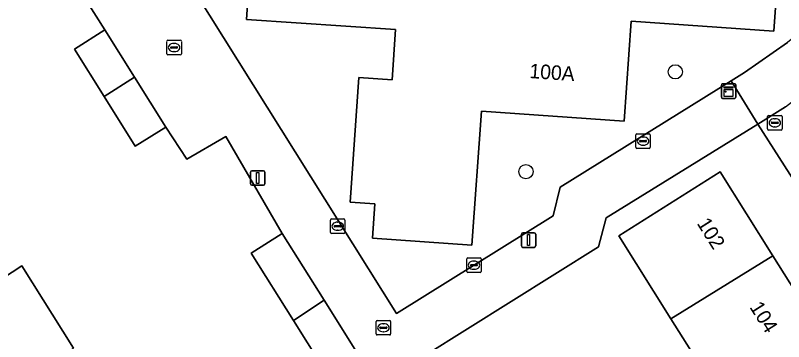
# Model space of a CAD drawing. Extents: x 158455 to 159797, y 387218 to 388672.
# Drawn here: x 158888.2 to 158941.2, y 387971.1 to 387993.6 of the extents above; entities that cross this region are included whole.
import ezdxf

# ---------------------------------------------------------------- set-up
doc = ezdxf.new("R2010")
doc.units = 0
for name, color, linetype in [('IMGEO_Boom', 7, 'Continuous'), ('IMGEO_Brandkraan', 7, 'Continuous'), ('IMGEO_Erf', 7, 'Continuous'), ('IMGEO_Kast', 7, 'Continuous'), ('IMGEO_Kolk', 7, 'Continuous'), ('IMGEO_Lichtmast', 7, 'Continuous'), ('IMGEO_Pand', 7, 'Continuous'), ('IMGEO_Pand_nummerreeks', 7, 'Continuous'), ('IMGEO_Rioolput', 7, 'Continuous'), ('IMGEO_Voetpad_open', 7, 'Continuous')]:
    doc.layers.add(name, color=color, linetype=linetype)

msp = doc.modelspace()

# ---------------------------------------------------------------- linework, layer by layer
at = {"layer": 'IMGEO_Boom'}
for centre in [(158933.745, 387989.713), (158923.436, 387982.83)]:
    msp.add_circle(centre, 0.489, dxfattribs=at)
at = {"layer": 'IMGEO_Brandkraan'}
for p, q in [((158940.119, 387985.773), (158940.119, 387986.625)), ((158940.194, 387986.699), (158941.046, 387986.699)), ((158941.12, 387986.625), (158941.12, 387985.773)), ((158940.378, 387986.193), (158940.378, 387986.205)), ((158940.816, 387986.156), (158940.418, 387986.156)), ((158940.421, 387986.242), (158940.819, 387986.242)), ((158940.607, 387986.479), (158940.632, 387986.479)), ((158940.862, 387986.205), (158940.862, 387986.193)), ((158941.046, 387985.699), (158940.194, 387985.699)), ((158940.63, 387985.919), (158940.605, 387985.919))]:
    msp.add_line(p, q, dxfattribs=at)
for points in [[(158940.119, 387985.773), (158940.119, 387986.625)], [(158940.194, 387986.699), (158941.046, 387986.699)], [(158941.12, 387986.625), (158941.12, 387985.773)], [(158941.046, 387985.699), (158940.194, 387985.699)]]:
    msp.add_lwpolyline(points, dxfattribs=at)
for centre, radius, start, end in [((158940.196, 387986.623), 0.0765, 91.552, 178.448), ((158940.196, 387986.623), 0.0765, 91.552, 178.448), ((158941.044, 387986.623), 0.0765, 1.552, 88.448), ((158941.044, 387986.623), 0.0765, 1.552, 88.448), ((158940.418, 387986.202), 0.0403, 85.8775, 175.7526), ((158940.415, 387986.192), 0.0366, 178.938, 274.7102), ((158940.819, 387986.199), 0.043, 264.8664, 352.4533), ((158940.823, 387986.204), 0.0386, 1.7309, 96.639), ((158940.196, 387985.775), 0.0765, 181.552, 268.448), ((158940.196, 387985.775), 0.0765, 181.552, 268.448), ((158941.044, 387985.775), 0.0765, 271.552, 358.448), ((158941.044, 387985.775), 0.0765, 271.552, 358.448)]:
    msp.add_arc(centre, radius, start, end, dxfattribs=at)
for centre, major_axis, ratio, start_param, end_param in [((158940.606, 387986.199), (-0.387, 0.002), 0.722429, 4.712389, 7.853982), ((158940.631, 387986.199), (-0.39, 0.002), 0.717154, 1.570796, 4.712389)]:
    msp.add_ellipse(centre, major_axis=major_axis, ratio=ratio, start_param=start_param, end_param=end_param, dxfattribs=at)
at = {"layer": 'IMGEO_Erf'}
for points in [[(158874.564, 388036.954), (158897.608, 388000), (158914.5, 387973.053), (158925.327, 387979.79), (158925.797, 387981.749), (158937.598, 387989.083), (158938.534, 387989.665), (158941.494, 387991.74)], [(158941.076, 388000), (158940.548, 387992.522), (158930.7, 387993.216), (158930.212, 387986.301), (158920.363, 387986.994), (158919.711, 387977.752), (158912.847, 387978.235), (158913.013, 387980.612), (158911.292, 387980.733), (158911.896, 387989.317), (158914.194, 387989.155), (158914.423, 387992.637), (158904.135, 387993.314), (158904.584, 388000)], [(158910.4, 387967.771), (158907.386, 387972.569), (158904.47, 387977.213), (158906.617, 387978.561), (158902.712, 387985.252), (158900.033, 387983.695), (158898.566, 387985.908), (158896.468, 387984.59), (158894.323, 387988.005), (158892.263, 387991.286), (158894.361, 387992.604), (158891.49, 387997.153)], [(158958.396, 387956.555), (158939.442, 387986.116), (158928.985, 387979.648), (158928.454, 387977.65), (158916.379, 387970.112), (158917.768, 387967.816), (158919.787, 387969.084), (158921.972, 387965.607), (158924.133, 387962.166), (158922.44, 387961.103), (158924.062, 387958.977), (158922.547, 387958.037), (158929.607, 387946.657), (158930.753, 387947.382), (158933.043, 387943.51), (158937.45, 387946.222), (158938.638, 387944.292), (158945.566, 387948.585)], [(158941.925, 387954.365), (158938.353, 387960.033), (158934.787, 387965.694), (158937, 387967.041), (158936.91, 387967.184), (158933.445, 387972.685), (158929.847, 387978.396), (158936.851, 387982.809), (158940.491, 387977.032), (158944.123, 387971.266)], [(158886.619, 387975.018), (158888.641, 387976.332), (158892.208, 387970.653)]]:
    msp.add_lwpolyline(points, dxfattribs=at)
at = {"layer": 'IMGEO_Kast'}
for p, q in [((158936.929, 387987.96), (158936.929, 387988.801)), ((158936.929, 387988.801), (158936.929, 387987.96)), ((158937.004, 387988.885), (158937.845, 387988.885)), ((158937.845, 387988.885), (158937.004, 387988.885)), ((158937.929, 387988.81), (158937.929, 387987.969)), ((158937.929, 387987.969), (158937.929, 387988.81)), ((158937.854, 387987.885), (158937.013, 387987.885)), ((158937.013, 387987.885), (158937.854, 387987.885))]:
    msp.add_line(p, q, dxfattribs=at)
for points in [[(158937.124, 387988.675), (158937.724, 387988.675), (158937.724, 387988.59), (158937.124, 387988.59), (158937.124, 387988.675)], [(158937.124, 387988.5), (158937.724, 387988.5), (158937.724, 387988.011), (158937.124, 387988.011), (158937.124, 387988.5)]]:
    msp.add_lwpolyline(points, dxfattribs=at)
msp.add_circle((158937.208, 387988.349), 0.0377, dxfattribs=at)
for centre, start, end in [((158937.007, 387988.807), 92.4484, 184.2845), ((158937.007, 387988.807), 92.4484, 184.2845), ((158937.851, 387988.807), 2.4484, 94.2845), ((158937.851, 387988.807), 2.4484, 94.2845), ((158937.007, 387987.963), 182.4484, 274.2845), ((158937.007, 387987.963), 182.4484, 274.2845), ((158937.851, 387987.963), 272.4484, 4.2845), ((158937.851, 387987.963), 272.4484, 4.2845)]:
    msp.add_arc(centre, 0.0779, start, end, dxfattribs=at)
at = {"layer": 'IMGEO_Kolk'}
for p, q in [((158898.645, 387990.965), (158898.645, 387991.817)), ((158898.72, 387991.891), (158899.572, 387991.891)), ((158898.904, 387991.385), (158898.904, 387991.397)), ((158898.947, 387991.434), (158899.345, 387991.434)), ((158899.133, 387991.671), (158899.158, 387991.671)), ((158899.388, 387991.397), (158899.388, 387991.385)), ((158899.646, 387991.817), (158899.646, 387990.965)), ((158899.572, 387990.891), (158898.72, 387990.891)), ((158899.342, 387991.348), (158898.944, 387991.348)), ((158899.156, 387991.111), (158899.131, 387991.111)), ((158931.022, 387984.509), (158931.022, 387985.361)), ((158931.097, 387985.435), (158931.949, 387985.435)), ((158931.51, 387985.215), (158931.535, 387985.215)), ((158932.023, 387985.361), (158932.023, 387984.509)), ((158931.281, 387984.929), (158931.281, 387984.941)), ((158931.719, 387984.892), (158931.321, 387984.892)), ((158931.324, 387984.978), (158931.722, 387984.978)), ((158931.533, 387984.655), (158931.508, 387984.655)), ((158931.765, 387984.941), (158931.765, 387984.929)), ((158931.949, 387984.435), (158931.097, 387984.435)), ((158909.941, 387978.641), (158909.941, 387979.493)), ((158910.016, 387979.567), (158910.868, 387979.567)), ((158910.429, 387979.347), (158910.454, 387979.347)), ((158910.942, 387979.493), (158910.942, 387978.641)), ((158910.2, 387979.061), (158910.2, 387979.073)), ((158910.638, 387979.024), (158910.24, 387979.024)), ((158910.243, 387979.11), (158910.641, 387979.11)), ((158910.452, 387978.787), (158910.427, 387978.787)), ((158910.684, 387979.073), (158910.684, 387979.061)), ((158910.868, 387978.567), (158910.016, 387978.567)), ((158919.349, 387975.955), (158919.349, 387976.807)), ((158919.424, 387976.881), (158920.276, 387976.881)), ((158919.837, 387976.661), (158919.862, 387976.661)), ((158920.35, 387976.807), (158920.35, 387975.955)), ((158919.608, 387976.375), (158919.608, 387976.387)), ((158920.046, 387976.338), (158919.648, 387976.338)), ((158919.651, 387976.424), (158920.049, 387976.424)), ((158919.86, 387976.101), (158919.835, 387976.101)), ((158920.092, 387976.387), (158920.092, 387976.375)), ((158920.276, 387975.881), (158919.424, 387975.881))]:
    msp.add_line(p, q, dxfattribs=at)
for points in [[(158898.645, 387990.965), (158898.645, 387991.817)], [(158898.72, 387991.891), (158899.572, 387991.891)], [(158899.646, 387991.817), (158899.646, 387990.965)], [(158899.572, 387990.891), (158898.72, 387990.891)], [(158931.022, 387984.509), (158931.022, 387985.361)], [(158931.097, 387985.435), (158931.949, 387985.435)], [(158932.023, 387985.361), (158932.023, 387984.509)], [(158931.949, 387984.435), (158931.097, 387984.435)], [(158909.941, 387978.641), (158909.941, 387979.493)], [(158910.016, 387979.567), (158910.868, 387979.567)], [(158910.942, 387979.493), (158910.942, 387978.641)], [(158910.868, 387978.567), (158910.016, 387978.567)], [(158919.349, 387975.955), (158919.349, 387976.807)], [(158919.424, 387976.881), (158920.276, 387976.881)], [(158920.35, 387976.807), (158920.35, 387975.955)], [(158920.276, 387975.881), (158919.424, 387975.881)]]:
    msp.add_lwpolyline(points, dxfattribs=at)
for centre, radius, start, end in [((158898.722, 387991.815), 0.0765, 91.552, 178.448), ((158898.722, 387991.815), 0.0765, 91.552, 178.448), ((158898.944, 387991.394), 0.0403, 85.8775, 175.7526), ((158898.941, 387991.384), 0.0366, 178.938, 274.7102), ((158899.345, 387991.391), 0.043, 264.8664, 352.4533), ((158899.349, 387991.396), 0.0386, 1.7309, 96.639), ((158899.57, 387991.815), 0.0765, 1.552, 88.448), ((158899.57, 387991.815), 0.0765, 1.552, 88.448), ((158898.722, 387990.967), 0.0765, 181.552, 268.448), ((158898.722, 387990.967), 0.0765, 181.552, 268.448), ((158899.57, 387990.967), 0.0765, 271.552, 358.448), ((158899.57, 387990.967), 0.0765, 271.552, 358.448), ((158931.099, 387985.359), 0.0765, 91.552, 178.448), ((158931.099, 387985.359), 0.0765, 91.552, 178.448), ((158931.947, 387985.359), 0.0765, 1.552, 88.448), ((158931.947, 387985.359), 0.0765, 1.552, 88.448), ((158931.099, 387984.511), 0.0765, 181.552, 268.448), ((158931.099, 387984.511), 0.0765, 181.552, 268.448), ((158931.321, 387984.938), 0.0403, 85.8775, 175.7526), ((158931.318, 387984.928), 0.0366, 178.938, 274.7102), ((158931.722, 387984.935), 0.043, 264.8664, 352.4533), ((158931.726, 387984.94), 0.0386, 1.7309, 96.639), ((158931.947, 387984.511), 0.0765, 271.552, 358.448), ((158931.947, 387984.511), 0.0765, 271.552, 358.448), ((158910.018, 387979.491), 0.0765, 91.552, 178.448), ((158910.018, 387979.491), 0.0765, 91.552, 178.448), ((158910.866, 387979.491), 0.0765, 1.552, 88.448), ((158910.866, 387979.491), 0.0765, 1.552, 88.448), ((158910.24, 387979.07), 0.0403, 85.8775, 175.7526), ((158910.237, 387979.06), 0.0366, 178.938, 274.7102), ((158910.641, 387979.067), 0.043, 264.8664, 352.4533), ((158910.645, 387979.072), 0.0386, 1.7309, 96.639), ((158910.018, 387978.643), 0.0765, 181.552, 268.448), ((158910.018, 387978.643), 0.0765, 181.552, 268.448), ((158910.866, 387978.643), 0.0765, 271.552, 358.448), ((158910.866, 387978.643), 0.0765, 271.552, 358.448), ((158919.426, 387976.805), 0.0765, 91.552, 178.448), ((158919.426, 387976.805), 0.0765, 91.552, 178.448), ((158920.274, 387976.805), 0.0765, 1.552, 88.448), ((158920.274, 387976.805), 0.0765, 1.552, 88.448), ((158919.648, 387976.384), 0.0403, 85.8775, 175.7526), ((158919.645, 387976.374), 0.0366, 178.938, 274.7102), ((158920.049, 387976.381), 0.043, 264.8664, 352.4533), ((158920.053, 387976.386), 0.0386, 1.7309, 96.639), ((158919.426, 387975.957), 0.0765, 181.552, 268.448), ((158919.426, 387975.957), 0.0765, 181.552, 268.448), ((158920.274, 387975.957), 0.0765, 271.552, 358.448), ((158920.274, 387975.957), 0.0765, 271.552, 358.448)]:
    msp.add_arc(centre, radius, start, end, dxfattribs=at)
for centre, major_axis, ratio, start_param, end_param in [((158899.132, 387991.391), (-0.387, 0.002), 0.722429, 4.712389, 7.853982), ((158899.157, 387991.391), (-0.39, 0.002), 0.717154, 1.570796, 4.712389), ((158931.509, 387984.935), (-0.387, 0.002), 0.722429, 4.712389, 7.853982), ((158931.534, 387984.935), (-0.39, 0.002), 0.717154, 1.570796, 4.712389), ((158910.428, 387979.067), (-0.387, 0.002), 0.722429, 4.712389, 7.853982), ((158910.453, 387979.067), (-0.39, 0.002), 0.717154, 1.570796, 4.712389), ((158919.836, 387976.381), (-0.387, 0.002), 0.722429, 4.712389, 7.853982), ((158919.861, 387976.381), (-0.39, 0.002), 0.717154, 1.570796, 4.712389)]:
    msp.add_ellipse(centre, major_axis=major_axis, ratio=ratio, start_param=start_param, end_param=end_param, dxfattribs=at)
at = {"layer": 'IMGEO_Lichtmast'}
for p, q in [((158904.518, 387982.894), (158905.308, 387982.894)), ((158905.308, 387982.894), (158904.518, 387982.894)), ((158904.418, 387981.994), (158904.418, 387982.794)), ((158904.418, 387982.794), (158904.418, 387981.994)), ((158905.408, 387982.794), (158905.408, 387981.994)), ((158905.408, 387981.994), (158905.408, 387982.794)), ((158905.308, 387981.894), (158904.518, 387981.894)), ((158904.518, 387981.894), (158905.308, 387981.894)), ((158923.121, 387977.71), (158923.121, 387978.51)), ((158923.121, 387978.51), (158923.121, 387977.71)), ((158923.221, 387978.61), (158924.011, 387978.61)), ((158924.011, 387978.61), (158923.221, 387978.61)), ((158924.111, 387978.51), (158924.111, 387977.71)), ((158924.111, 387977.71), (158924.111, 387978.51)), ((158924.011, 387977.61), (158923.221, 387977.61)), ((158923.221, 387977.61), (158924.011, 387977.61))]:
    msp.add_line(p, q, dxfattribs=at)
for points in [[(158904.838, 387982.769), (158904.988, 387982.769), (158904.988, 387982.019), (158904.838, 387982.019), (158904.838, 387982.769)], [(158923.541, 387978.485), (158923.691, 387978.485), (158923.691, 387977.735), (158923.541, 387977.735), (158923.541, 387978.485)]]:
    msp.add_lwpolyline(points, dxfattribs=at)
for centre, start, end in [((158904.518, 387982.794), 90, 180), ((158904.518, 387982.794), 90, 180), ((158905.308, 387982.794), 0, 90), ((158905.308, 387982.794), 360, 90), ((158904.518, 387981.994), 180, 270), ((158904.518, 387981.994), 180, 270), ((158905.308, 387981.994), 270, 0), ((158905.308, 387981.994), 270, 0), ((158923.221, 387978.51), 90, 180), ((158923.221, 387978.51), 90, 180), ((158924.011, 387978.51), 0, 90), ((158924.011, 387978.51), 360, 90), ((158923.221, 387977.71), 180, 270), ((158923.221, 387977.71), 180, 270), ((158924.011, 387977.71), 270, 0), ((158924.011, 387977.71), 270, 0)]:
    msp.add_arc(centre, 0.1, start, end, dxfattribs=at)
at = {"layer": 'IMGEO_Pand'}
msp.add_lwpolyline([(158904.584, 388000), (158904.135, 387993.314), (158914.423, 387992.637), (158914.194, 387989.155), (158911.896, 387989.317), (158911.292, 387980.733), (158913.013, 387980.612), (158912.847, 387978.235), (158919.711, 387977.752), (158920.363, 387986.994), (158930.212, 387986.301), (158930.7, 387993.216), (158940.548, 387992.522), (158941.076, 388000)], dxfattribs=at)
for points in [[(158896.404, 387989.351), (158894.361, 387992.604), (158892.263, 387991.286), (158894.323, 387988.005)], [(158896.404, 387989.351), (158894.323, 387988.005), (158896.468, 387984.59), (158898.566, 387985.908)], [(158933.445, 387972.685), (158940.491, 387977.032), (158936.851, 387982.809), (158929.847, 387978.396)], [(158907.386, 387972.569), (158909.506, 387973.961), (158906.617, 387978.561), (158904.47, 387977.213)], [(158941.906, 387970.025), (158941.977, 387969.914), (158944.123, 387971.266), (158940.491, 387977.032), (158933.445, 387972.685), (158936.91, 387967.184), (158937, 387967.041)], [(158892.208, 387970.653), (158888.641, 387976.332), (158886.619, 387975.018), (158881.682, 387971.811), (158881.749, 387971.701), (158884.606, 387967.09), (158880.416, 387964.459), (158881.627, 387962.531), (158885.822, 387965.165), (158885.167, 387966.2)], [(158907.386, 387972.569), (158910.4, 387967.771), (158912.547, 387969.119), (158909.506, 387973.961)]]:
    msp.add_lwpolyline(points, close=True, dxfattribs=at)
at = {"layer": 'IMGEO_Rioolput'}
for p, q in [((158913.096, 387971.641), (158913.096, 387972.493)), ((158913.171, 387972.567), (158914.023, 387972.567)), ((158913.584, 387972.347), (158913.609, 387972.347)), ((158914.097, 387972.493), (158914.097, 387971.641)), ((158913.355, 387972.061), (158913.355, 387972.073)), ((158913.793, 387972.024), (158913.395, 387972.024)), ((158913.398, 387972.11), (158913.796, 387972.11)), ((158913.607, 387971.787), (158913.582, 387971.787)), ((158913.839, 387972.073), (158913.839, 387972.061)), ((158914.023, 387971.567), (158913.171, 387971.567))]:
    msp.add_line(p, q, dxfattribs=at)
for points in [[(158913.096, 387971.641), (158913.096, 387972.493)], [(158913.171, 387972.567), (158914.023, 387972.567)], [(158914.097, 387972.493), (158914.097, 387971.641)], [(158914.023, 387971.567), (158913.171, 387971.567)]]:
    msp.add_lwpolyline(points, dxfattribs=at)
for centre, radius, start, end in [((158913.173, 387972.491), 0.0765, 91.552, 178.448), ((158913.173, 387972.491), 0.0765, 91.552, 178.448), ((158914.021, 387972.491), 0.0765, 1.552, 88.448), ((158914.021, 387972.491), 0.0765, 1.552, 88.448), ((158913.395, 387972.07), 0.0403, 85.8775, 175.7526), ((158913.392, 387972.06), 0.0366, 178.938, 274.7102), ((158913.796, 387972.067), 0.043, 264.8664, 352.4533), ((158913.8, 387972.072), 0.0386, 1.7309, 96.639), ((158913.173, 387971.643), 0.0765, 181.552, 268.448), ((158913.173, 387971.643), 0.0765, 181.552, 268.448), ((158914.021, 387971.643), 0.0765, 271.552, 358.448), ((158914.021, 387971.643), 0.0765, 271.552, 358.448)]:
    msp.add_arc(centre, radius, start, end, dxfattribs=at)
for centre, major_axis, ratio, start_param, end_param in [((158913.583, 387972.067), (-0.387, 0.002), 0.722429, 4.712389, 7.853982), ((158913.608, 387972.067), (-0.39, 0.002), 0.717154, 1.570796, 4.712389)]:
    msp.add_ellipse(centre, major_axis=major_axis, ratio=ratio, start_param=start_param, end_param=end_param, dxfattribs=at)
at = {"layer": 'IMGEO_Voetpad_open'}
for points in [[(159041.884, 388037.191), (159017.768, 388030.183), (159016.298, 388029.756), (159000, 388025.019), (158992.695, 388022.907), (158983.552, 388020.004), (158973.147, 388016.881), (158968.239, 388013.827), (158964.414, 388010.658), (158960.09, 388006.937), (158956.096, 388003.663), (158951.629, 388000), (158941.494, 387991.74), (158938.534, 387989.665), (158937.598, 387989.083), (158939.442, 387986.116), (158941.348, 387987.294), (158942.293, 387988.038), (158956.235, 387999.581)], [(158887.171, 388004.029), (158889.383, 388000.507), (158889.702, 388000), (158891.49, 387997.153), (158894.361, 387992.604), (158896.404, 387989.351), (158898.566, 387985.908), (158900.033, 387983.695), (158902.712, 387985.252), (158906.617, 387978.561), (158909.506, 387973.961), (158912.547, 387969.119), (158913.229, 387968.146), (158914.327, 387968.831), (158916.379, 387970.112), (158928.454, 387977.65), (158928.985, 387979.648), (158939.442, 387986.116), (158937.598, 387989.083), (158925.797, 387981.749), (158925.327, 387979.79), (158914.5, 387973.053), (158897.608, 388000), (158874.564, 388036.954)], [(158941.348, 387987.294), (158939.442, 387986.116), (158958.396, 387956.555), (158956.767, 387955.577), (158957.595, 387954.146), (158959.214, 387951.558), (158960.403, 387952.298), (158971.987, 387933.904), (158974.751, 387932.906)]]:
    msp.add_lwpolyline(points, dxfattribs=at)

# ---------------------------------------------------------------- texts
at = {"layer": 'IMGEO_Pand_nummerreeks'}
for s, rotation, p in [('100A', 355.9739, (158923.651, 387989.289)), ('102', 302.2106, (158935.206, 387979.266)), ('104', 302.2115, (158938.843, 387973.493))]:
    msp.add_text(s, height=1, rotation=rotation, dxfattribs=at).set_placement(p)

doc.saveas('drawing.dxf')
